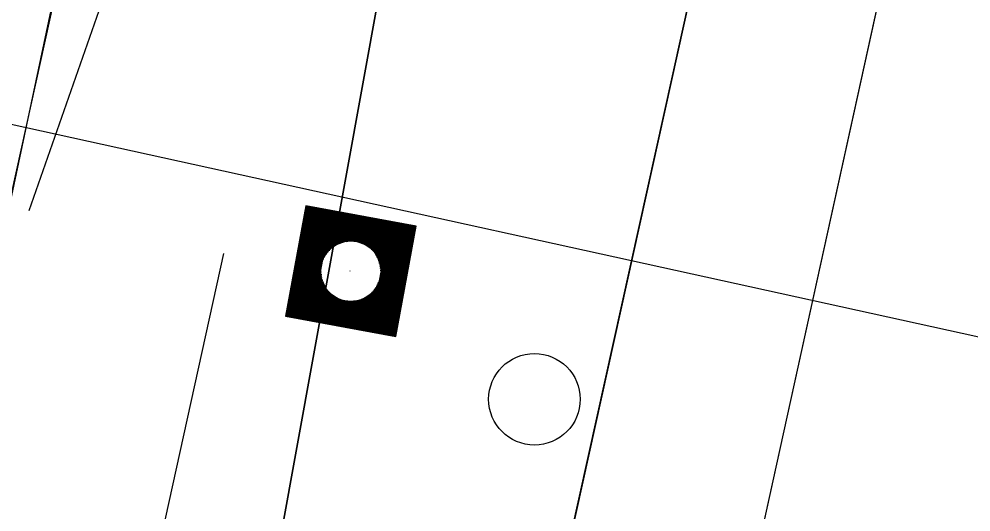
# Model space of a CAD drawing. Extents: x 14104283 to 14120882, y 8635219 to 8671666.
# Drawn here: x 14107709.5 to 14107766.7, y 8638716 to 8638745.6 of the extents above; entities that cross this region are included whole.
import ezdxf

# ---------------------------------------------------------------- set-up
doc = ezdxf.new("R2010")
doc.units = 0
for name, color, linetype in [('Cell', 7, 'Continuous'), ('Default', 7, 'Continuous'), ('dsnCellElements', 7, 'Continuous'), ('dsnNonPlotable', 7, 'Continuous'), ('dsnPaintExistingBrokenLaneLineWhite', 7, 'Continuous'), ('dsnPaintExistingEdgeLineRightWhite', 7, 'Continuous'), ('dsnPaintRemoveDoubleCenterLineYellow', 7, 'Continuous'), ('dsnShadingPaved', 7, 'Continuous'), ('dsnStdLabel', 7, 'Continuous'), ('dsnTapePlaceChannelizingYellow', 7, 'Continuous'), ('dsnTapeRemoveChannelizingWhite', 7, 'Continuous')]:
    doc.layers.add(name, color=color, linetype=linetype)

msp = doc.modelspace()

# ---------------------------------------------------------------- linework, layer by layer
at = {"layer": 'Cell'}
msp.add_circle((14107740.44, 8638722.775), 2.75, dxfattribs=at)
at = {"layer": 'Default'}
for p, q in [((14107601.104, 8638246.455), (14107784.411, 8639076.469)), ((14107763.781, 8638927.41), (14107707.571, 8638617.247))]:
    msp.add_line(p, q, dxfattribs=at)
at = {"layer": 'dsnCellElements'}
msp.add_circle((14107729.411, 8638730.473), 1.815, dxfattribs=at)
at = {"layer": 'dsnNonPlotable'}
msp.add_line((14107729.349, 8638730.485), (14107729.348, 8638730.481), dxfattribs=at)
msp.add_lwpolyline([(14106924.975, 8637306.687), (14107261.364, 8638837.667), (14108247.832, 8638620.919), (14107911.444, 8637089.939)], close=True, dxfattribs=at)
at = {"layer": 'dsnPaintExistingBrokenLaneLineWhite'}
msp.add_line((14107381.198, 8637189.318), (14107721.794, 8638731.536), dxfattribs=at)
at = {"layer": 'dsnPaintExistingEdgeLineRightWhite'}
msp.add_line((14107468.786, 8637415.993), (14107828.524, 8639053.566), dxfattribs=at)
msp.add_lwpolyline([(14107752.007, 8638929.681), (14107727.667, 8638822.93), (14107708.895, 8638734.369)], dxfattribs=at)
at = {"layer": 'dsnPaintRemoveDoubleCenterLineYellow'}
msp.add_line((14107720.435, 8638614.092), (14107756.203, 8638776.049), dxfattribs=at)
at = {"layer": 'dsnShadingPaved'}
msp.add_lwpolyline([(14107828.524, 8639053.566), (14107818.038, 8639056.041), (14107720.435, 8638614.092), (14107731.396, 8638611.426)], close=True, dxfattribs=at)
at = {"layer": 'dsnStdLabel'}
for points in [[(14107732.113, 8638726.548), (14107733.336, 8638733.175), (14107726.71, 8638734.397), (14107725.487, 8638727.771), (14107732.113, 8638726.548)], [(14107732.11, 8638726.549), (14107733.332, 8638733.172), (14107726.713, 8638734.393), (14107725.491, 8638727.774), (14107732.114, 8638726.552)], [(14107732.106, 8638726.55), (14107733.328, 8638733.169), (14107726.716, 8638734.389), (14107725.496, 8638727.777), (14107732.115, 8638726.556)], [(14107732.098, 8638726.706), (14107733.285, 8638733.14), (14107726.745, 8638734.347), (14107725.538, 8638727.806), (14107732.121, 8638726.591)], [(14107732.069, 8638726.749), (14107733.243, 8638733.111), (14107726.774, 8638734.304), (14107725.58, 8638727.835), (14107732.128, 8638726.627)], [(14107732.04, 8638726.791), (14107733.201, 8638733.082), (14107726.803, 8638734.262), (14107725.622, 8638727.864), (14107732.134, 8638726.663)], [(14107732.011, 8638726.833), (14107733.158, 8638733.053), (14107726.832, 8638734.22), (14107725.665, 8638727.893), (14107732.098, 8638726.706)], [(14107731.982, 8638726.875), (14107733.116, 8638733.023), (14107726.861, 8638734.178), (14107725.707, 8638727.922), (14107732.069, 8638726.749)], [(14107731.953, 8638726.918), (14107733.074, 8638732.994), (14107726.89, 8638734.135), (14107725.749, 8638727.952), (14107732.04, 8638726.791)], [(14107731.924, 8638726.96), (14107733.032, 8638732.965), (14107726.919, 8638734.093), (14107725.792, 8638727.981), (14107732.011, 8638726.833)], [(14107731.894, 8638727.002), (14107732.989, 8638732.936), (14107726.948, 8638734.051), (14107725.834, 8638728.01), (14107731.982, 8638726.875)], [(14107731.865, 8638727.045), (14107732.947, 8638732.907), (14107726.978, 8638734.008), (14107725.876, 8638728.039), (14107731.953, 8638726.918)], [(14107731.836, 8638727.087), (14107732.905, 8638732.878), (14107727.007, 8638733.966), (14107725.918, 8638728.068), (14107731.924, 8638726.96)], [(14107731.807, 8638727.129), (14107732.862, 8638732.849), (14107727.036, 8638733.924), (14107725.961, 8638728.097), (14107731.894, 8638727.002)], [(14107731.778, 8638727.171), (14107732.82, 8638732.82), (14107727.065, 8638733.882), (14107726.003, 8638728.126), (14107731.865, 8638727.045)], [(14107731.749, 8638727.214), (14107732.778, 8638732.791), (14107727.094, 8638733.839), (14107726.045, 8638728.155), (14107731.836, 8638727.087)], [(14107731.72, 8638727.256), (14107732.736, 8638732.761), (14107727.123, 8638733.797), (14107726.088, 8638728.184), (14107731.807, 8638727.129)], [(14107731.691, 8638727.298), (14107732.693, 8638732.732), (14107727.152, 8638733.755), (14107726.13, 8638728.214), (14107731.778, 8638727.171)], [(14107731.662, 8638727.341), (14107732.651, 8638732.703), (14107727.181, 8638733.712), (14107726.172, 8638728.243), (14107731.749, 8638727.214)], [(14107731.632, 8638727.383), (14107732.609, 8638732.674), (14107727.21, 8638733.67), (14107726.214, 8638728.272), (14107731.72, 8638727.256)], [(14107731.603, 8638727.425), (14107732.566, 8638732.645), (14107727.24, 8638733.628), (14107726.257, 8638728.301), (14107731.691, 8638727.298)], [(14107731.574, 8638727.467), (14107732.524, 8638732.616), (14107727.269, 8638733.586), (14107726.299, 8638728.33), (14107731.662, 8638727.341)], [(14107731.545, 8638727.51), (14107732.482, 8638732.587), (14107727.298, 8638733.543), (14107726.341, 8638728.359), (14107731.632, 8638727.383)], [(14107731.516, 8638727.552), (14107732.44, 8638732.558), (14107727.327, 8638733.501), (14107726.383, 8638728.388), (14107731.603, 8638727.425)], [(14107731.487, 8638727.594), (14107732.397, 8638732.529), (14107727.356, 8638733.459), (14107726.426, 8638728.417), (14107731.574, 8638727.467)], [(14107731.458, 8638727.637), (14107732.355, 8638732.499), (14107727.385, 8638733.416), (14107726.468, 8638728.446), (14107731.545, 8638727.51)], [(14107731.429, 8638727.679), (14107732.313, 8638732.47), (14107727.414, 8638733.374), (14107726.51, 8638728.476), (14107731.516, 8638727.552)], [(14107731.4, 8638727.721), (14107732.27, 8638732.441), (14107727.443, 8638733.332), (14107726.553, 8638728.505), (14107731.487, 8638727.594)], [(14107731.37, 8638727.763), (14107732.228, 8638732.412), (14107727.472, 8638733.29), (14107726.595, 8638728.534), (14107731.458, 8638727.637)], [(14107731.341, 8638727.806), (14107732.186, 8638732.383), (14107727.502, 8638733.247), (14107726.637, 8638728.563), (14107731.429, 8638727.679)], [(14107731.312, 8638727.848), (14107732.144, 8638732.354), (14107727.531, 8638733.205), (14107726.679, 8638728.592), (14107731.4, 8638727.721)], [(14107731.283, 8638727.89), (14107732.101, 8638732.325), (14107727.56, 8638733.163), (14107726.722, 8638728.621), (14107731.37, 8638727.763)], [(14107731.254, 8638727.933), (14107732.059, 8638732.296), (14107727.589, 8638733.12), (14107726.764, 8638728.65), (14107731.341, 8638727.806)], [(14107731.225, 8638727.975), (14107732.017, 8638732.267), (14107727.618, 8638733.078), (14107726.806, 8638728.679), (14107731.312, 8638727.848)], [(14107731.196, 8638728.017), (14107731.975, 8638732.237), (14107727.647, 8638733.036), (14107726.849, 8638728.708), (14107731.283, 8638727.89)], [(14107731.167, 8638728.059), (14107731.932, 8638732.208), (14107727.676, 8638732.994), (14107726.891, 8638728.738), (14107731.254, 8638727.933)], [(14107731.138, 8638728.102), (14107731.89, 8638732.179), (14107727.705, 8638732.951), (14107726.933, 8638728.767), (14107731.225, 8638727.975)], [(14107731.108, 8638728.144), (14107731.848, 8638732.15), (14107727.734, 8638732.909), (14107726.975, 8638728.796), (14107731.196, 8638728.017)], [(14107731.079, 8638728.186), (14107731.805, 8638732.121), (14107727.764, 8638732.867), (14107727.018, 8638728.825), (14107731.167, 8638728.059)], [(14107731.05, 8638728.229), (14107731.763, 8638732.092), (14107727.793, 8638732.824), (14107727.06, 8638728.854), (14107731.138, 8638728.102)], [(14107731.021, 8638728.271), (14107731.721, 8638732.063), (14107727.822, 8638732.782), (14107727.102, 8638728.883), (14107731.108, 8638728.144)], [(14107730.992, 8638728.313), (14107731.679, 8638732.034), (14107727.851, 8638732.74), (14107727.145, 8638728.912), (14107731.079, 8638728.186)], [(14107730.963, 8638728.355), (14107731.636, 8638732.005), (14107727.88, 8638732.698), (14107727.187, 8638728.941), (14107731.05, 8638728.229)], [(14107730.934, 8638728.398), (14107731.594, 8638731.975), (14107727.909, 8638732.655), (14107727.229, 8638728.97), (14107731.021, 8638728.271)], [(14107730.905, 8638728.44), (14107731.552, 8638731.946), (14107727.938, 8638732.613), (14107727.271, 8638729), (14107730.992, 8638728.313)], [(14107730.876, 8638728.482), (14107731.509, 8638731.917), (14107727.967, 8638732.571), (14107727.314, 8638729.029), (14107730.963, 8638728.355)], [(14107729.399, 8638732.27), (14107727.996, 8638732.528), (14107727.738, 8638731.126)], [(14107729.242, 8638732.262), (14107728.026, 8638732.486), (14107727.801, 8638731.27)], [(14107729.124, 8638732.247), (14107728.055, 8638732.444), (14107727.857, 8638731.375)], [(14107729.026, 8638732.228), (14107728.084, 8638732.402), (14107727.91, 8638731.46)], [(14107728.94, 8638732.207), (14107728.113, 8638732.359), (14107727.96, 8638731.532)], [(14107728.863, 8638732.184), (14107728.142, 8638732.317), (14107728.009, 8638731.596)], [(14107728.793, 8638732.16), (14107728.171, 8638732.275), (14107728.056, 8638731.653)], [(14107728.729, 8638732.135), (14107728.2, 8638732.232), (14107728.103, 8638731.704)], [(14107728.669, 8638732.109), (14107728.229, 8638732.19), (14107728.148, 8638731.751)], [(14107728.613, 8638732.083), (14107728.258, 8638732.148), (14107728.193, 8638731.793)], [(14107728.56, 8638732.055), (14107728.288, 8638732.106), (14107728.237, 8638731.833)], [(14107728.511, 8638732.028), (14107728.317, 8638732.063), (14107728.281, 8638731.869)], [(14107728.464, 8638731.999), (14107728.346, 8638732.021), (14107728.324, 8638731.903)], [(14107728.419, 8638731.971), (14107728.375, 8638731.979), (14107728.367, 8638731.935)], [(14107731.208, 8638730.486), (14107731.467, 8638731.888), (14107730.065, 8638732.147)], [(14107731.2, 8638730.643), (14107731.425, 8638731.859), (14107730.208, 8638732.083)], [(14107731.185, 8638730.761), (14107731.383, 8638731.83), (14107730.313, 8638732.027)], [(14107731.166, 8638730.859), (14107731.34, 8638731.801), (14107730.398, 8638731.975)], [(14107731.145, 8638730.945), (14107731.298, 8638731.772), (14107730.471, 8638731.924)], [(14107731.123, 8638731.021), (14107731.256, 8638731.743), (14107730.535, 8638731.876)], [(14107731.099, 8638731.091), (14107731.213, 8638731.713), (14107730.591, 8638731.828)], [(14107731.074, 8638731.156), (14107731.171, 8638731.684), (14107730.643, 8638731.782)], [(14107731.048, 8638731.216), (14107731.129, 8638731.655), (14107730.689, 8638731.736)], [(14107731.021, 8638731.272), (14107731.087, 8638731.626), (14107730.732, 8638731.691)], [(14107730.994, 8638731.324), (14107731.044, 8638731.597), (14107730.772, 8638731.647)], [(14107730.966, 8638731.374), (14107731.002, 8638731.568), (14107730.808, 8638731.604)], [(14107730.938, 8638731.421), (14107730.96, 8638731.539), (14107730.842, 8638731.56)], [(14107730.909, 8638731.466), (14107730.917, 8638731.51), (14107730.873, 8638731.518)], [(14107727.615, 8638730.46), (14107727.356, 8638729.058), (14107728.758, 8638728.799)], [(14107727.623, 8638730.303), (14107727.398, 8638729.087), (14107728.615, 8638728.862)], [(14107727.638, 8638730.185), (14107727.441, 8638729.116), (14107728.51, 8638728.919)], [(14107727.657, 8638730.087), (14107727.483, 8638729.145), (14107728.425, 8638728.971)], [(14107727.678, 8638730.001), (14107727.525, 8638729.174), (14107728.352, 8638729.022)], [(14107727.7, 8638729.924), (14107727.567, 8638729.203), (14107728.288, 8638729.07)], [(14107727.725, 8638729.854), (14107727.61, 8638729.232), (14107728.232, 8638729.118)], [(14107727.75, 8638729.79), (14107727.652, 8638729.262), (14107728.181, 8638729.164)], [(14107727.775, 8638729.73), (14107727.694, 8638729.291), (14107728.134, 8638729.21)], [(14107727.802, 8638729.674), (14107727.737, 8638729.32), (14107728.091, 8638729.254)], [(14107727.829, 8638729.622), (14107727.779, 8638729.349), (14107728.052, 8638729.299)], [(14107727.857, 8638729.572), (14107727.821, 8638729.378), (14107728.015, 8638729.342)], [(14107727.885, 8638729.525), (14107727.863, 8638729.407), (14107727.981, 8638729.385)], [(14107727.914, 8638729.48), (14107727.906, 8638729.436), (14107727.95, 8638729.428)], [(14107730.701, 8638728.736), (14107730.814, 8638729.35)], [(14107730.73, 8638728.694), (14107730.863, 8638729.414)], [(14107730.759, 8638728.651), (14107730.913, 8638729.486)], [(14107730.788, 8638728.609), (14107730.966, 8638729.571)], [(14107730.817, 8638728.567), (14107731.022, 8638729.676)], [(14107730.846, 8638728.525), (14107731.085, 8638729.82)], [(14107730.03, 8638728.786), (14107730.759, 8638728.651)], [(14107730.094, 8638728.811), (14107730.73, 8638728.694)], [(14107730.154, 8638728.837), (14107730.701, 8638728.736)], [(14107730.21, 8638728.863), (14107730.672, 8638728.778)], [(14107730.263, 8638728.891), (14107730.643, 8638728.821)], [(14107730.313, 8638728.918), (14107730.614, 8638728.863)], [(14107730.36, 8638728.947), (14107730.584, 8638728.905)], [(14107730.404, 8638728.975), (14107730.555, 8638728.947)], [(14107730.555, 8638728.947), (14107730.586, 8638729.113)], [(14107730.584, 8638728.905), (14107730.63, 8638729.152)], [(14107730.614, 8638728.863), (14107730.675, 8638729.195)], [(14107730.643, 8638728.821), (14107730.72, 8638729.242)], [(14107730.672, 8638728.778), (14107730.767, 8638729.293)], [(14107729.424, 8638728.676), (14107730.934, 8638728.398)], [(14107729.581, 8638728.684), (14107730.905, 8638728.44)], [(14107729.699, 8638728.699), (14107730.876, 8638728.482)], [(14107729.798, 8638728.718), (14107730.846, 8638728.525)], [(14107729.883, 8638728.739), (14107730.817, 8638728.567)], [(14107729.96, 8638728.762), (14107730.788, 8638728.609)]]:
    msp.add_lwpolyline(points, dxfattribs=at)
at = {"layer": 'dsnTapePlaceChannelizingYellow'}
msp.add_line((14107763.688, 8638926.99), (14107707.519, 8638617.052), dxfattribs=at)
at = {"layer": 'dsnTapeRemoveChannelizingWhite'}
msp.add_line((14107776.644, 8638924.255), (14107710.073, 8638734.11), dxfattribs=at)

doc.saveas('drawing.dxf')
